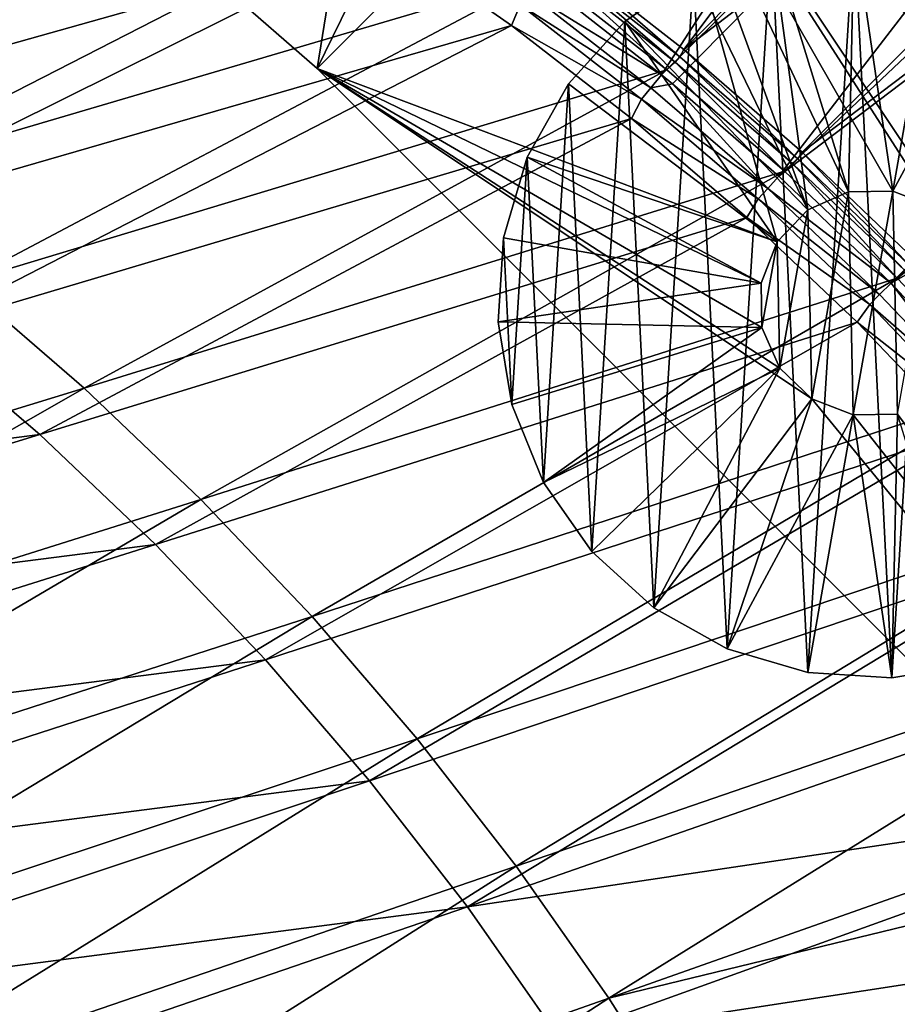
# Model space of a CAD drawing. Header units: metres. Extents: x -901 to 901, y -486 to 401.
# Tile 356 of 375: x 760 to 799, y 267 to 310. Entities that reach past the tile are written whole.
import ezdxf

# ---------------------------------------------------------------- set-up
doc = ezdxf.new("R2010")
doc.units = ezdxf.units.M

msp = doc.modelspace()

# ---------------------------------------------------------------- linework, layer by layer
at = {"layer": 'top0'}
for points in [[(783.200378, 312.214813, -29.8034), (788.569824, 308.014862, -29.814909), (816.009277, 350.350189, -0.803848)], [(816.009277, 350.350189, -0.803848), (788.569824, 308.014862, -29.814909), (824.436707, 343.46109, -0.803848)], [(789.547852, 309.118988, -32.412781), (784.133118, 313.363251, -32.401356), (819.729187, 349.339935, -3.399924)], [(789.547852, 309.118988, -32.412781), (819.729187, 349.339935, -3.399924), (825.106689, 344.869415, -3.399924)], [(830.316345, 340.204407, -3.399924), (789.547852, 309.118988, -32.412781), (825.106689, 344.869415, -3.399924)], [(788.569824, 308.014862, -29.814909), (789.056396, 307.612732, -29.81592), (824.436707, 343.46109, -0.803848)], [(824.436707, 343.46109, -0.803848), (789.056396, 307.612732, -29.81592), (793.727417, 303.555023, -29.825321)], [(793.727417, 303.555023, -29.825321), (830.326965, 338.135101, -0.803848), (824.436707, 343.46109, -0.803848)], [(794.748962, 304.61557, -32.423145), (789.547852, 309.118988, -32.412781), (830.316345, 340.204407, -3.399924)], [(835.351196, 335.351196, -3.399924), (794.748962, 304.61557, -32.423145), (830.316345, 340.204407, -3.399924)], [(834.288086, 334.288086, -0.803848), (830.326965, 338.135101, -0.803848), (793.727417, 303.555023, -29.825321)], [(799.723877, 299.863464, -32.432468), (794.748962, 304.61557, -32.423145), (835.351196, 335.351196, -3.399924)], [(798.662537, 298.844513, -29.834656), (834.288086, 334.288086, -0.803848), (793.727417, 303.555023, -29.825321)], [(838.135071, 330.326935, -0.803848), (834.288086, 334.288086, -0.803848), (798.662537, 298.844513, -29.834656)], [(843.461121, 324.436737, -0.803848), (838.135071, 330.326935, -0.803848), (798.662537, 298.844513, -29.834656)], [(798.662537, 298.844513, -29.834656), (805.601135, 291.356323, -29.846647), (843.461121, 324.436737, -0.803848)], [(738.649841, 308.763855, -85.476707), (764.942261, 320.869019, -32.542912), (732.534241, 312.179932, -85.566139)], [(738.649841, 308.763855, -85.476707), (767.894287, 319.263367, -32.500298), (764.942261, 320.869019, -32.542912)], [(740.399109, 311.089813, -86.406921), (772.082642, 319.99118, -33.713989), (746.403748, 307.30127, -86.368408)], [(772.082642, 319.99118, -33.713989), (777.847107, 316.344299, -33.682949), (746.403748, 307.30127, -86.368408)], [(770.802612, 317.586151, -32.459393), (767.894287, 319.263367, -32.500298), (738.649841, 308.763855, -85.476707)], [(744.592957, 305.048004, -85.390694), (770.802612, 317.586151, -32.459393), (738.649841, 308.763855, -85.476707)], [(776.481567, 314.021484, -32.382668), (770.802612, 317.586151, -32.459393), (744.592957, 305.048004, -85.390694)], [(746.403748, 307.30127, -86.368408), (777.847107, 316.344299, -33.682949), (752.210938, 303.222076, -86.329391)], [(777.847107, 316.344299, -33.682949), (783.427002, 312.419189, -33.654541), (752.210938, 303.222076, -86.329391)], [(750.347351, 301.041321, -85.308319), (776.481567, 314.021484, -32.382668), (744.592957, 305.048004, -85.390694)], [(781.968506, 310.184418, -32.31258), (776.481567, 314.021484, -32.382668), (750.347351, 301.041321, -85.308319)], [(776.481567, 314.021484, -32.382668), (781.968506, 310.184418, -32.31258), (782.356812, 311.085083, -30.8853)], [(783.773438, 312.774445, -32.941067), (783.966248, 313.031738, -32.646599), (789.167358, 308.56308, -32.937351)], [(783.966248, 313.031738, -32.646599), (784.133118, 313.363251, -32.401356), (789.368347, 308.805878, -32.651455)], [(783.966248, 313.031738, -32.646599), (789.368347, 308.805878, -32.651455), (789.167358, 308.56308, -32.937351)], [(784.133118, 313.363251, -32.401356), (789.547852, 309.118988, -32.412781), (789.368347, 308.805878, -32.651455)], [(788.808716, 308.224945, -33.628693), (783.427002, 312.419189, -33.654541), (783.773438, 312.774445, -32.941067)], [(789.167358, 308.56308, -32.937351), (788.808716, 308.224945, -33.628693), (783.773438, 312.774445, -32.941067)], [(752.210938, 303.222076, -86.329391), (783.427002, 312.419189, -33.654541), (757.807007, 298.861786, -86.290115)], [(783.427002, 312.419189, -33.654541), (788.808716, 308.224945, -33.628693), (757.807007, 298.861786, -86.290115)], [(788.569824, 308.014862, -29.814909), (783.200378, 312.214813, -29.8034), (782.741882, 311.60141, -30.29373)], [(788.097534, 307.435394, -30.292336), (782.741882, 311.60141, -30.29373), (782.356812, 311.085083, -30.8853)], [(788.097534, 307.435394, -30.292336), (788.569824, 308.014862, -29.814909), (782.741882, 311.60141, -30.29373)], [(782.356812, 311.085083, -30.8853), (781.968506, 310.184418, -32.31258), (787.695557, 306.948181, -30.866377)], [(787.695557, 306.948181, -30.866377), (788.097534, 307.435394, -30.292336), (782.356812, 311.085083, -30.8853)], [(755.896851, 296.752838, -85.22979), (781.968506, 310.184418, -32.31258), (750.347351, 301.041321, -85.308319)], [(787.253296, 306.084656, -32.248978), (781.968506, 310.184418, -32.31258), (755.896851, 296.752838, -85.22979)], [(781.968506, 310.184418, -32.31258), (787.253296, 306.084656, -32.248978), (787.695557, 306.948181, -30.866377)], [(789.368347, 308.805878, -32.651455), (789.547852, 309.118988, -32.412781), (794.556824, 304.322327, -32.655849)], [(789.547852, 309.118988, -32.412781), (794.748962, 304.61557, -32.423145), (794.556824, 304.322327, -32.655849)], [(789.167358, 308.56308, -32.937351), (789.368347, 308.805878, -32.651455), (794.348267, 304.093903, -32.93401)], [(789.368347, 308.805878, -32.651455), (794.556824, 304.322327, -32.655849), (794.348267, 304.093903, -32.93401)], [(757.807007, 298.861786, -86.290115), (788.808716, 308.224945, -33.628693), (763.179016, 294.230591, -86.250847)], [(788.808716, 308.224945, -33.628693), (793.979126, 303.771606, -33.605335), (763.179016, 294.230591, -86.250847)], [(793.979126, 303.771606, -33.605335), (788.808716, 308.224945, -33.628693), (789.167358, 308.56308, -32.937351)], [(794.348267, 304.093903, -32.93401), (793.979126, 303.771606, -33.605335), (789.167358, 308.56308, -32.937351)], [(789.056396, 307.612732, -29.81592), (788.569824, 308.014862, -29.814909), (788.097534, 307.435394, -30.292336)], [(793.242554, 303.013641, -30.291082), (788.097534, 307.435394, -30.292336), (787.695557, 306.948181, -30.866377)], [(793.242554, 303.013641, -30.291082), (789.056396, 307.612732, -29.81592), (788.097534, 307.435394, -30.292336)], [(793.727417, 303.555023, -29.825321), (789.056396, 307.612732, -29.81592), (793.242554, 303.013641, -30.291082)], [(787.695557, 306.948181, -30.866377), (787.253296, 306.084656, -32.248978), (792.824951, 302.555206, -30.849257)], [(792.824951, 302.555206, -30.849257), (793.242554, 303.013641, -30.291082), (787.695557, 306.948181, -30.866377)], [(761.225037, 292.191528, -85.155334), (787.253296, 306.084656, -32.248978), (755.896851, 296.752838, -85.22979)], [(792.325867, 301.731873, -32.191692), (787.253296, 306.084656, -32.248978), (761.225037, 292.191528, -85.155334)], [(787.253296, 306.084656, -32.248978), (792.325867, 301.731873, -32.191692), (792.824951, 302.555206, -30.849257)], [(794.348267, 304.093903, -32.93401), (794.556824, 304.322327, -32.655849), (799.303101, 299.376099, -32.931019)], [(794.556824, 304.322327, -32.655849), (794.748962, 304.61557, -32.423145), (799.518677, 299.590424, -32.659813)], [(794.556824, 304.322327, -32.655849), (799.518677, 299.590424, -32.659813), (799.303101, 299.376099, -32.931019)], [(794.748962, 304.61557, -32.423145), (799.723877, 299.863464, -32.432468), (799.518677, 299.590424, -32.659813)], [(798.925476, 299.069489, -33.584396), (793.979126, 303.771606, -33.605335), (794.348267, 304.093903, -32.93401)], [(799.303101, 299.376099, -32.931019), (798.925476, 299.069489, -33.584396), (794.348267, 304.093903, -32.93401)], [(763.179016, 294.230591, -86.250847), (793.979126, 303.771606, -33.605335), (768.314331, 289.339294, -86.211838)], [(793.979126, 303.771606, -33.605335), (798.925476, 299.069489, -33.584396), (768.314331, 289.339294, -86.211838)], [(798.662537, 298.844513, -29.834656), (793.727417, 303.555023, -29.825321), (793.242554, 303.013641, -30.291082)], [(798.161804, 298.345795, -30.289949), (793.242554, 303.013641, -30.291082), (792.824951, 302.555206, -30.849257)], [(798.662537, 298.844513, -29.834656), (793.242554, 303.013641, -30.291082), (798.161804, 298.345795, -30.289949)], [(792.824951, 302.555206, -30.849257), (792.325867, 301.731873, -32.191692), (797.729675, 297.91571, -30.83387)], [(797.729675, 297.91571, -30.83387), (798.161804, 298.345795, -30.289949), (792.824951, 302.555206, -30.849257)], [(766.315674, 287.366333, -85.085159), (792.325867, 301.731873, -32.191692), (761.225037, 292.191528, -85.155334)], [(797.176025, 297.135712, -32.140564), (792.325867, 301.731873, -32.191692), (766.315674, 287.366333, -85.085159)], [(792.325867, 301.731873, -32.191692), (797.176025, 297.135712, -32.140564), (797.729675, 297.91571, -30.83387)], [(803.635864, 294.129944, -33.565834), (798.925476, 299.069489, -33.584396), (799.303101, 299.376099, -32.931019)], [(757.807007, 298.861786, -86.290115), (763.179016, 294.230591, -86.250847), (732.439453, 284.814392, -139.598907)], [(768.314331, 289.339294, -86.211838), (798.925476, 299.069489, -33.584396), (773.201111, 284.199371, -86.173347)], [(798.925476, 299.069489, -33.584396), (803.635864, 294.129944, -33.565834), (773.201111, 284.199371, -86.173347)], [(802.841125, 293.441956, -30.288921), (798.662537, 298.844513, -29.834656), (798.161804, 298.345795, -30.289949)], [(805.601135, 291.356323, -29.846647), (798.662537, 298.844513, -29.834656), (802.841125, 293.441956, -30.288921)], [(802.841125, 293.441956, -30.288921), (798.161804, 298.345795, -30.289949), (797.729675, 297.91571, -30.83387)], [(797.729675, 297.91571, -30.83387), (797.176025, 297.135712, -32.140564), (802.395508, 293.039734, -30.82016)], [(802.395508, 293.039734, -30.82016), (802.841125, 293.441956, -30.288921), (797.729675, 297.91571, -30.83387)], [(771.153809, 282.287537, -85.019493), (797.176025, 297.135712, -32.140564), (766.315674, 287.366333, -85.085159)], [(801.793823, 292.305786, -32.095432), (797.176025, 297.135712, -32.140564), (771.153809, 282.287537, -85.019493)], [(797.176025, 297.135712, -32.140564), (801.793823, 292.305786, -32.095432), (802.395508, 293.039734, -30.82016)], [(755.896851, 296.752838, -85.22979), (724.992432, 287.536499, -138.535034), (761.225037, 292.191528, -85.155334)], [(732.439453, 284.814392, -139.598907), (763.179016, 294.230591, -86.250847), (737.780701, 279.726501, -139.53241)], [(763.179016, 294.230591, -86.250847), (768.314331, 289.339294, -86.211838), (737.780701, 279.726501, -139.53241)], [(773.201111, 284.199371, -86.173347), (803.635864, 294.129944, -33.565834), (777.82782, 278.822815, -86.135628)], [(803.635864, 294.129944, -33.565834), (808.098511, 288.964691, -33.549595), (777.82782, 278.822815, -86.135628)], [(775.729065, 276.970154, -84.958496), (801.793823, 292.305786, -32.095432), (771.153809, 282.287537, -85.019493)], [(806.169006, 287.251801, -32.056137), (801.793823, 292.305786, -32.095432), (775.729065, 276.970154, -84.958496)], [(724.992432, 287.536499, -138.535034), (730.538452, 282.790558, -138.432159), (761.225037, 292.191528, -85.155334)], [(761.225037, 292.191528, -85.155334), (730.538452, 282.790558, -138.432159), (766.315674, 287.366333, -85.085159)], [(737.780701, 279.726501, -139.53241), (768.314331, 289.339294, -86.211838), (742.861511, 274.378143, -139.467117)], [(768.314331, 289.339294, -86.211838), (773.201111, 284.199371, -86.173347), (742.861511, 274.378143, -139.467117)], [(777.82782, 278.822815, -86.135628), (808.098511, 288.964691, -33.549595), (782.183777, 273.222198, -86.098938)], [(808.098511, 288.964691, -33.549595), (812.302551, 283.58609, -33.535637), (782.183777, 273.222198, -86.098938)], [(730.538452, 282.790558, -138.432159), (735.835388, 277.768463, -138.33403), (766.315674, 287.366333, -85.085159)], [(766.315674, 287.366333, -85.085159), (735.835388, 277.768463, -138.33403), (771.153809, 282.287537, -85.019493)], [(780.032227, 271.43042, -84.902359), (806.169006, 287.251801, -32.056137), (775.729065, 276.970154, -84.958496)], [(780.032227, 271.43042, -84.902359), (810.291565, 281.983398, -32.022514), (806.169006, 287.251801, -32.056137)], [(742.861511, 274.378143, -139.467117), (773.201111, 284.199371, -86.173347), (747.670288, 268.781555, -139.403473)], [(773.201111, 284.199371, -86.173347), (777.82782, 278.822815, -86.135628), (747.670288, 268.781555, -139.403473)], [(782.183777, 273.222198, -86.098938), (812.302551, 283.58609, -33.535637), (786.258789, 267.410614, -86.06353)], [(812.302551, 283.58609, -33.535637), (816.237732, 278.007172, -33.523922), (786.258789, 267.410614, -86.06353)], [(735.835388, 277.768463, -138.33403), (740.867798, 272.480621, -138.241013), (771.153809, 282.287537, -85.019493)], [(771.153809, 282.287537, -85.019493), (740.867798, 272.480621, -138.241013), (775.729065, 276.970154, -84.958496)], [(814.151367, 276.510223, -31.994404), (810.291565, 281.983398, -32.022514), (780.032227, 271.43042, -84.902359)], [(747.670288, 268.781555, -139.403473), (777.82782, 278.822815, -86.135628), (752.195984, 262.949646, -139.341843)], [(777.82782, 278.822815, -86.135628), (782.183777, 273.222198, -86.098938), (752.195984, 262.949646, -139.341843)], [(786.258789, 267.410614, -86.06353), (816.237732, 278.007172, -33.523922), (818.101379, 275.146729, -33.518887)], [(740.867798, 272.480621, -138.241013), (745.625244, 266.942505, -138.153458), (775.729065, 276.970154, -84.958496)], [(775.729065, 276.970154, -84.958496), (745.625244, 266.942505, -138.153458), (780.032227, 271.43042, -84.902359)], [(784.054077, 265.684509, -84.85125), (814.151367, 276.510223, -31.994404), (780.032227, 271.43042, -84.902359)], [(817.738281, 270.841949, -31.971643), (814.151367, 276.510223, -31.994404), (784.054077, 265.684509, -84.85125)], [(786.258789, 267.410614, -86.06353), (818.101379, 275.146729, -33.518887), (790.043335, 261.401642, -86.029663)], [(818.101379, 275.146729, -33.518887), (819.894226, 272.241241, -33.514404), (790.043335, 261.401642, -86.029663)], [(752.195984, 262.949646, -139.341843), (782.183777, 273.222198, -86.098938), (756.428345, 256.895874, -139.282639)], [(782.183777, 273.222198, -86.098938), (786.258789, 267.410614, -86.06353), (756.428345, 256.895874, -139.282639)], [(790.043335, 261.401642, -86.029663), (819.894226, 272.241241, -33.514404), (821.615234, 269.292542, -33.510471)], [(745.625244, 266.942505, -138.153458), (750.098267, 261.170746, -138.071701), (780.032227, 271.43042, -84.902359)], [(780.032227, 271.43042, -84.902359), (750.098267, 261.170746, -138.071701), (784.054077, 265.684509, -84.85125)], [(787.7854, 259.748688, -84.805344), (817.738281, 270.841949, -31.971643), (784.054077, 265.684509, -84.85125)], [(821.042419, 264.988892, -31.954088), (817.738281, 270.841949, -31.971643), (787.7854, 259.748688, -84.805344)], [(790.043335, 261.401642, -86.029663), (821.615234, 269.292542, -33.510471), (793.528625, 255.209305, -85.997589)], [(821.615234, 269.292542, -33.510471), (823.263306, 266.302399, -33.507084), (793.528625, 255.209305, -85.997589)], [(756.428345, 256.895874, -139.282639), (786.258789, 267.410614, -86.06353), (760.357605, 250.634125, -139.226257)], [(786.258789, 267.410614, -86.06353), (790.043335, 261.401642, -86.029663), (760.357605, 250.634125, -139.226257)]]:
    msp.add_3dface(points, dxfattribs=at)
at = {"layer": 'top0123'}
for points in [[(769.487732, 311.7341, -540), (777.059204, 330.803406, -540), (773.421509, 308.284241, -540)], [(777.059204, 330.803406, -520), (769.487732, 311.7341, -520), (773.421509, 308.284241, -520)], [(777.059204, 330.803406, -540), (782.546631, 326.909851, -540), (773.421509, 308.284241, -540)], [(782.546631, 326.909851, -520), (777.059204, 330.803406, -520), (773.421509, 308.284241, -520)], [(773.421509, 308.284241, -540), (782.546631, 326.909851, -540), (787.56366, 322.426361, -540)], [(782.546631, 326.909851, -520), (773.421509, 308.284241, -520), (787.56366, 322.426361, -520)], [(787.56366, 322.426361, -540), (793.6521, 300.665436, -540), (773.421509, 308.284241, -540)], [(773.421509, 308.284241, -520), (793.6521, 300.665436, -520), (787.56366, 322.426361, -520)], [(842.416443, 267.573547, -540), (801.964233, 300.846802, -540), (787.56366, 322.426361, -540)], [(801.964233, 300.846802, -540), (800.555054, 302.195801, -540), (787.56366, 322.426361, -540)], [(787.56366, 322.426361, -540), (800.555054, 302.195801, -540), (798.736938, 302.902832, -540)], [(798.736938, 302.902832, -540), (796.786621, 302.86026, -540), (787.56366, 322.426361, -540)], [(796.786621, 302.86026, -540), (795.001099, 302.074615, -540), (787.56366, 322.426361, -540)], [(787.56366, 322.426361, -540), (795.001099, 302.074615, -540), (793.6521, 300.665436, -540)], [(842.416443, 267.573547, -520), (842.416443, 267.573547, -540), (787.56366, 322.426361, -520)], [(842.416443, 267.573547, -540), (787.56366, 322.426361, -540), (787.56366, 322.426361, -520)], [(798.736938, 302.902832, -520), (800.555054, 302.195801, -520), (787.56366, 322.426361, -520)], [(800.555054, 302.195801, -520), (801.964233, 300.846802, -520), (787.56366, 322.426361, -520)], [(787.56366, 322.426361, -520), (801.964233, 300.846802, -520), (842.416443, 267.573547, -520)], [(787.56366, 322.426361, -520), (793.6521, 300.665436, -520), (795.001099, 302.074615, -520)], [(795.001099, 302.074615, -520), (796.786621, 302.86026, -520), (787.56366, 322.426361, -520)], [(796.786621, 302.86026, -520), (798.736938, 302.902832, -520), (787.56366, 322.426361, -520)], [(797.046265, 314.458618, -630.000183), (795.00354, 281.729797, -630.000183), (793.399902, 313.862427, -630.000183)], [(797.046265, 314.458618, -595.000183), (793.399902, 313.862427, -595.000183), (796.786621, 302.86026, -595)], [(798.691223, 281.499634, -630.000183), (795.00354, 281.729797, -630.000183), (797.046265, 314.458618, -630.000183)], [(798.736938, 302.902832, -595), (797.046265, 314.458618, -595.000183), (796.786621, 302.86026, -595)], [(800.733948, 314.228455, -630.000183), (798.691223, 281.499634, -630.000183), (797.046265, 314.458618, -630.000183)], [(798.736938, 302.902832, -595), (800.733948, 314.228455, -595.000183), (797.046265, 314.458618, -595.000183)], [(793.399902, 313.862427, -630.000183), (791.459595, 282.77478, -630.000183), (789.977539, 312.469788, -630.000183)], [(793.399902, 313.862427, -595.000183), (789.977539, 312.469788, -595.000183), (795.001099, 302.074615, -595)], [(795.00354, 281.729797, -630.000183), (791.459595, 282.77478, -630.000183), (793.399902, 313.862427, -630.000183)], [(796.786621, 302.86026, -595), (793.399902, 313.862427, -595.000183), (795.001099, 302.074615, -595)], [(802.337585, 282.095825, -630.000183), (798.691223, 281.499634, -630.000183), (800.733948, 314.228455, -630.000183)], [(804.277893, 313.183502, -595.000183), (800.733948, 314.228455, -595.000183), (798.736938, 302.902832, -595)], [(800.555054, 302.195801, -595), (804.277893, 313.183502, -595.000183), (798.736938, 302.902832, -595)], [(789.977539, 312.469788, -630.000183), (786.950928, 310.350525, -630.000183), (789.977539, 312.469788, -595.000183)], [(786.950928, 310.350525, -630.000183), (786.950928, 310.350525, -595.000183), (789.977539, 312.469788, -595.000183)], [(789.977539, 312.469788, -630.000183), (788.237, 284.582153, -630.000183), (786.950928, 310.350525, -630.000183)], [(795.001099, 302.074615, -595), (789.977539, 312.469788, -595.000183), (786.950928, 310.350525, -595.000183)], [(791.459595, 282.77478, -630.000183), (788.237, 284.582153, -630.000183), (789.977539, 312.469788, -630.000183)], [(773.421509, 308.284241, -520), (769.487732, 311.7341, -520), (773.421509, 308.284241, -540)], [(769.487732, 311.7341, -520), (769.487732, 311.7341, -540), (773.421509, 308.284241, -540)], [(786.950928, 310.350525, -630.000183), (784.471741, 307.610901, -630.000183), (786.950928, 310.350525, -595.000183)], [(784.471741, 307.610901, -630.000183), (784.471741, 307.610901, -595.000183), (786.950928, 310.350525, -595.000183)], [(786.950928, 310.350525, -630.000183), (785.497375, 287.06131, -630.000183), (784.471741, 307.610901, -630.000183)], [(786.950928, 310.350525, -595.000183), (784.471741, 307.610901, -595.000183), (793.6521, 300.665436, -595)], [(788.237, 284.582153, -630.000183), (785.497375, 287.06131, -630.000183), (786.950928, 310.350525, -630.000183)], [(795.001099, 302.074615, -595), (786.950928, 310.350525, -595.000183), (793.6521, 300.665436, -595)], [(792.98761, 296.897003, -540), (793.773254, 295.11145, -540), (773.421509, 308.284241, -540)], [(793.773254, 295.11145, -540), (795.182434, 293.762482, -540), (773.421509, 308.284241, -540)], [(773.421509, 308.284241, -540), (795.182434, 293.762482, -540), (828.274353, 253.431412, -540)], [(793.6521, 300.665436, -540), (792.945068, 298.847321, -540), (773.421509, 308.284241, -540)], [(773.421509, 308.284241, -540), (792.945068, 298.847321, -540), (792.98761, 296.897003, -540)], [(828.274353, 253.431412, -520), (773.421509, 308.284241, -520), (828.274353, 253.431412, -540)], [(773.421509, 308.284241, -520), (773.421509, 308.284241, -540), (828.274353, 253.431412, -540)], [(828.274353, 253.431412, -520), (795.182434, 293.762482, -520), (773.421509, 308.284241, -520)], [(795.182434, 293.762482, -520), (793.773254, 295.11145, -520), (773.421509, 308.284241, -520)], [(773.421509, 308.284241, -520), (793.773254, 295.11145, -520), (792.98761, 296.897003, -520)], [(792.98761, 296.897003, -520), (792.945068, 298.847321, -520), (773.421509, 308.284241, -520)], [(792.945068, 298.847321, -520), (793.6521, 300.665436, -520), (773.421509, 308.284241, -520)], [(784.471741, 307.610901, -630.000183), (782.664368, 304.388306, -630.000183), (784.471741, 307.610901, -595.000183)], [(782.664368, 304.388306, -630.000183), (782.664368, 304.388306, -595.000183), (784.471741, 307.610901, -595.000183)], [(784.471741, 307.610901, -630.000183), (783.378113, 290.087952, -630.000183), (782.664368, 304.388306, -630.000183)], [(793.6521, 300.665436, -595), (784.471741, 307.610901, -595.000183), (782.664368, 304.388306, -595.000183)], [(785.497375, 287.06131, -630.000183), (783.378113, 290.087952, -630.000183), (784.471741, 307.610901, -630.000183)], [(782.664368, 304.388306, -630.000183), (781.619446, 300.84433, -630.000183), (782.664368, 304.388306, -595.000183)], [(781.619446, 300.84433, -630.000183), (781.619446, 300.84433, -595.000183), (782.664368, 304.388306, -595.000183)], [(782.664368, 304.388306, -630.000183), (781.985474, 293.510254, -630.000183), (781.619446, 300.84433, -630.000183)], [(782.664368, 304.388306, -595.000183), (781.619446, 300.84433, -595.000183), (792.945068, 298.847321, -595)], [(783.378113, 290.087952, -630.000183), (781.985474, 293.510254, -630.000183), (782.664368, 304.388306, -630.000183)], [(793.6521, 300.665436, -595), (782.664368, 304.388306, -595.000183), (792.945068, 298.847321, -595)], [(795.001099, 302.074615, -540), (796.786621, 302.86026, -540), (795.001099, 302.074615, -595)], [(796.786621, 302.86026, -540), (796.786621, 302.86026, -595), (795.001099, 302.074615, -595)], [(795.001099, 302.074615, -54), (796.786621, 302.86026, -54), (795.001099, 302.074615, -520)], [(796.786621, 302.86026, -54), (796.786621, 302.86026, -520), (795.001099, 302.074615, -520)], [(796.786621, 302.86026, -54), (795.001099, 302.074615, -54), (795.182434, 293.762482, -54)], [(797.000549, 293.05545, -54), (796.786621, 302.86026, -54), (795.182434, 293.762482, -54)], [(796.786621, 302.86026, -540), (798.736938, 302.902832, -540), (796.786621, 302.86026, -595)], [(798.736938, 302.902832, -540), (798.736938, 302.902832, -595), (796.786621, 302.86026, -595)], [(796.786621, 302.86026, -54), (798.736938, 302.902832, -54), (796.786621, 302.86026, -520)], [(798.736938, 302.902832, -54), (798.736938, 302.902832, -520), (796.786621, 302.86026, -520)], [(798.736938, 302.902832, -54), (796.786621, 302.86026, -54), (797.000549, 293.05545, -54)], [(798.950867, 293.097992, -54), (798.736938, 302.902832, -54), (797.000549, 293.05545, -54)], [(800.555054, 302.195801, -595), (798.736938, 302.902832, -595), (800.555054, 302.195801, -540)], [(798.736938, 302.902832, -595), (798.736938, 302.902832, -540), (800.555054, 302.195801, -540)], [(800.555054, 302.195801, -520), (798.736938, 302.902832, -520), (800.555054, 302.195801, -54)], [(798.736938, 302.902832, -520), (798.736938, 302.902832, -54), (800.555054, 302.195801, -54)], [(800.555054, 302.195801, -54), (798.736938, 302.902832, -54), (798.950867, 293.097992, -54)], [(793.6521, 300.665436, -540), (795.001099, 302.074615, -540), (793.6521, 300.665436, -595)], [(795.001099, 302.074615, -540), (795.001099, 302.074615, -595), (793.6521, 300.665436, -595)], [(793.6521, 300.665436, -54), (795.001099, 302.074615, -54), (793.6521, 300.665436, -520)], [(795.001099, 302.074615, -54), (795.001099, 302.074615, -520), (793.6521, 300.665436, -520)], [(795.001099, 302.074615, -54), (793.6521, 300.665436, -54), (793.773254, 295.11145, -54)], [(795.182434, 293.762482, -54), (795.001099, 302.074615, -54), (793.773254, 295.11145, -54)], [(781.389282, 297.156677, -595.000183), (781.619446, 300.84433, -595.000183), (781.389282, 297.156677, -630.000183)], [(781.619446, 300.84433, -595.000183), (781.619446, 300.84433, -630.000183), (781.389282, 297.156677, -630.000183)], [(781.985474, 293.510254, -630.000183), (781.389282, 297.156677, -630.000183), (781.619446, 300.84433, -630.000183)], [(792.945068, 298.847321, -595), (781.619446, 300.84433, -595.000183), (781.389282, 297.156677, -595.000183)], [(792.945068, 298.847321, -540), (793.6521, 300.665436, -540), (792.945068, 298.847321, -595)], [(793.6521, 300.665436, -540), (793.6521, 300.665436, -595), (792.945068, 298.847321, -595)], [(792.945068, 298.847321, -54), (793.6521, 300.665436, -54), (792.945068, 298.847321, -520)], [(793.6521, 300.665436, -54), (793.6521, 300.665436, -520), (792.945068, 298.847321, -520)], [(793.6521, 300.665436, -54), (792.945068, 298.847321, -54), (792.98761, 296.897003, -54)], [(793.773254, 295.11145, -54), (793.6521, 300.665436, -54), (792.98761, 296.897003, -54)], [(792.945068, 298.847321, -595), (781.389282, 297.156677, -595.000183), (792.98761, 296.897003, -595)], [(792.98761, 296.897003, -540), (792.945068, 298.847321, -540), (792.98761, 296.897003, -595)], [(792.945068, 298.847321, -540), (792.945068, 298.847321, -595), (792.98761, 296.897003, -595)], [(792.98761, 296.897003, -54), (792.945068, 298.847321, -54), (792.98761, 296.897003, -520)], [(792.945068, 298.847321, -54), (792.945068, 298.847321, -520), (792.98761, 296.897003, -520)], [(781.985474, 293.510254, -595.000183), (781.389282, 297.156677, -595.000183), (781.985474, 293.510254, -630.000183)], [(781.389282, 297.156677, -595.000183), (781.389282, 297.156677, -630.000183), (781.985474, 293.510254, -630.000183)], [(781.389282, 297.156677, -595.000183), (781.985474, 293.510254, -595.000183), (792.98761, 296.897003, -595)], [(792.98761, 296.897003, -595), (781.985474, 293.510254, -595.000183), (783.378113, 290.087952, -595.000183)], [(792.98761, 296.897003, -595), (783.378113, 290.087952, -595.000183), (793.773254, 295.11145, -595)], [(793.773254, 295.11145, -540), (792.98761, 296.897003, -540), (793.773254, 295.11145, -595)], [(792.98761, 296.897003, -540), (792.98761, 296.897003, -595), (793.773254, 295.11145, -595)], [(793.773254, 295.11145, -54), (792.98761, 296.897003, -54), (793.773254, 295.11145, -520)], [(792.98761, 296.897003, -54), (792.98761, 296.897003, -520), (793.773254, 295.11145, -520)], [(783.378113, 290.087952, -595.000183), (785.497375, 287.06131, -595.000183), (793.773254, 295.11145, -595)], [(793.773254, 295.11145, -595), (785.497375, 287.06131, -595.000183), (788.237, 284.582153, -595.000183)], [(793.773254, 295.11145, -595), (788.237, 284.582153, -595.000183), (795.182434, 293.762482, -595)], [(795.182434, 293.762482, -540), (793.773254, 295.11145, -540), (795.182434, 293.762482, -595)], [(793.773254, 295.11145, -540), (793.773254, 295.11145, -595), (795.182434, 293.762482, -595)], [(795.182434, 293.762482, -54), (793.773254, 295.11145, -54), (795.182434, 293.762482, -520)], [(793.773254, 295.11145, -54), (793.773254, 295.11145, -520), (795.182434, 293.762482, -520)], [(783.378113, 290.087952, -595.000183), (781.985474, 293.510254, -595.000183), (783.378113, 290.087952, -630.000183)], [(781.985474, 293.510254, -595.000183), (781.985474, 293.510254, -630.000183), (783.378113, 290.087952, -630.000183)], [(788.237, 284.582153, -595.000183), (791.459595, 282.77478, -595.000183), (795.182434, 293.762482, -595)], [(795.182434, 293.762482, -595), (791.459595, 282.77478, -595.000183), (797.000549, 293.05545, -595)], [(795.182434, 293.762482, -540), (797.000549, 293.05545, -540), (828.274353, 253.431412, -540)], [(797.000549, 293.05545, -540), (795.182434, 293.762482, -540), (797.000549, 293.05545, -595)], [(795.182434, 293.762482, -540), (795.182434, 293.762482, -595), (797.000549, 293.05545, -595)], [(797.000549, 293.05545, -54), (795.182434, 293.762482, -54), (797.000549, 293.05545, -520)], [(795.182434, 293.762482, -54), (795.182434, 293.762482, -520), (797.000549, 293.05545, -520)], [(797.000549, 293.05545, -520), (795.182434, 293.762482, -520), (828.274353, 253.431412, -520)], [(828.274353, 253.431412, -540), (797.000549, 293.05545, -540), (798.950867, 293.097992, -540)], [(797.000549, 293.05545, -595), (798.950867, 293.097992, -595), (797.000549, 293.05545, -540)], [(798.950867, 293.097992, -595), (798.950867, 293.097992, -540), (797.000549, 293.05545, -540)], [(797.000549, 293.05545, -595), (798.691223, 281.499634, -595.000183), (798.950867, 293.097992, -595)], [(797.000549, 293.05545, -520), (798.950867, 293.097992, -520), (797.000549, 293.05545, -54)], [(798.950867, 293.097992, -520), (798.950867, 293.097992, -54), (797.000549, 293.05545, -54)], [(798.950867, 293.097992, -520), (797.000549, 293.05545, -520), (828.274353, 253.431412, -520)], [(798.691223, 281.499634, -595.000183), (802.337585, 282.095825, -595.000183), (798.950867, 293.097992, -595)], [(791.459595, 282.77478, -595.000183), (795.00354, 281.729797, -595.000183), (797.000549, 293.05545, -595)], [(797.000549, 293.05545, -595), (795.00354, 281.729797, -595.000183), (798.691223, 281.499634, -595.000183)], [(785.497375, 287.06131, -595.000183), (783.378113, 290.087952, -595.000183), (785.497375, 287.06131, -630.000183)], [(783.378113, 290.087952, -595.000183), (783.378113, 290.087952, -630.000183), (785.497375, 287.06131, -630.000183)], [(788.237, 284.582153, -595.000183), (785.497375, 287.06131, -595.000183), (788.237, 284.582153, -630.000183)], [(785.497375, 287.06131, -595.000183), (785.497375, 287.06131, -630.000183), (788.237, 284.582153, -630.000183)], [(791.459595, 282.77478, -595.000183), (788.237, 284.582153, -595.000183), (791.459595, 282.77478, -630.000183)], [(788.237, 284.582153, -595.000183), (788.237, 284.582153, -630.000183), (791.459595, 282.77478, -630.000183)], [(795.00354, 281.729797, -595.000183), (791.459595, 282.77478, -595.000183), (795.00354, 281.729797, -630.000183)], [(791.459595, 282.77478, -595.000183), (791.459595, 282.77478, -630.000183), (795.00354, 281.729797, -630.000183)], [(802.337585, 282.095825, -595.000183), (798.691223, 281.499634, -595.000183), (802.337585, 282.095825, -630.000183)], [(798.691223, 281.499634, -595.000183), (798.691223, 281.499634, -630.000183), (802.337585, 282.095825, -630.000183)], [(798.691223, 281.499634, -595.000183), (795.00354, 281.729797, -595.000183), (798.691223, 281.499634, -630.000183)], [(795.00354, 281.729797, -595.000183), (795.00354, 281.729797, -630.000183), (798.691223, 281.499634, -630.000183)]]:
    msp.add_3dface(points, dxfattribs=at)

doc.saveas('drawing.dxf')
